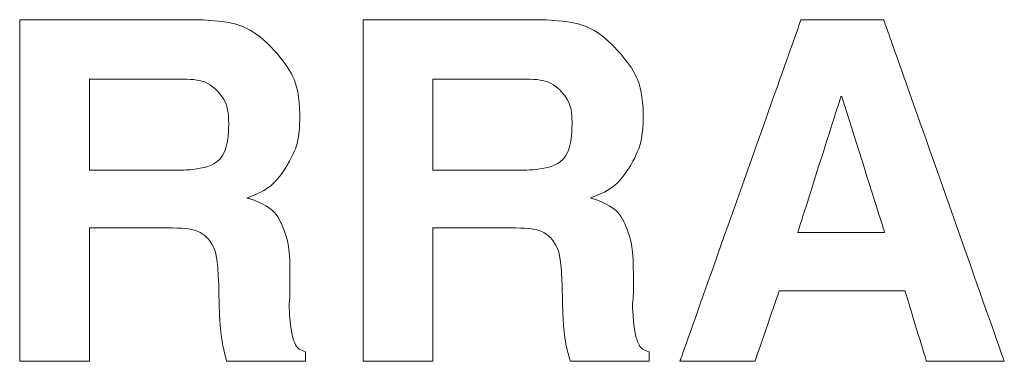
# Model space of a CAD drawing. Header units: millimetres. Extents: x 262469 to 275208, y -32539 to 9411.
# Tile 279 of 428: x 269159 to 269191, y -13385 to -13374. Entities that reach past the tile are written whole.
import ezdxf

# ---------------------------------------------------------------- set-up
doc = ezdxf.new("R2010")
doc.units = ezdxf.units.MM
doc.header["$LTSCALE"] = 100
doc.layers.add('$ IE_TELETECHNIKA', color=5, linetype='Continuous', lineweight=30)

msp = doc.modelspace()

# ---------------------------------------------------------------- linework, layer by layer
at = {"layer": '$ IE_TELETECHNIKA', "color": 7, "linetype": 'Continuous', "lineweight": 5}
for points in [[(269159.185, -13384.815), (269159.185, -13384.811), (269159.185, -13384.799), (269159.185, -13384.778), (269159.185, -13384.75), (269159.185, -13384.714), (269159.185, -13384.671), (269159.185, -13384.562), (269159.185, -13384.426), (269159.185, -13384.264), (269159.185, -13384.077), (269159.185, -13383.867), (269159.185, -13383.636), (269159.185, -13383.385), (269159.185, -13383.115), (269159.185, -13382.828), (269159.185, -13382.525), (269159.185, -13382.209), (269159.185, -13381.88), (269159.185, -13381.54), (269159.185, -13381.191), (269159.185, -13380.834), (269159.185, -13380.101), (269159.185, -13378.607), (269159.185, -13377.87), (269159.185, -13377.156), (269159.185, -13376.811), (269159.185, -13376.476), (269159.185, -13376.153), (269159.185, -13375.843), (269159.185, -13375.548), (269159.185, -13375.269), (269159.185, -13375.007), (269159.185, -13374.766), (269159.185, -13374.544), (269159.185, -13374.345), (269159.185, -13374.17), (269159.185, -13374.02), (269159.185, -13373.897), (269159.185, -13373.846), (269159.185, -13373.803), (269159.185, -13373.766), (269159.185, -13373.738), (269159.185, -13373.717), (269159.185, -13373.704), (269159.19, -13373.7), (269159.206, -13373.7), (269159.238, -13373.7), (269159.294, -13373.7), (269159.332, -13373.7), (269159.378, -13373.7), (269159.433, -13373.7), (269159.498, -13373.7), (269159.573, -13373.7), (269159.659, -13373.7), (269159.757, -13373.7), (269159.868, -13373.7), (269159.992, -13373.7), (269160.13, -13373.7), (269160.283, -13373.7), (269160.452, -13373.7), (269160.637, -13373.7), (269160.839, -13373.7), (269161.055, -13373.7), (269161.283, -13373.7), (269161.52, -13373.7), (269161.765, -13373.7), (269162.773, -13373.7), (269163.261, -13373.7), (269163.493, -13373.7), (269163.714, -13373.7), (269163.922, -13373.7), (269164.114, -13373.7), (269164.288, -13373.7), (269164.442, -13373.7), (269164.574, -13373.7), (269164.68, -13373.7), (269164.759, -13373.7), (269164.788, -13373.7), (269164.809, -13373.7), (269164.823, -13373.7), (269164.827, -13373.7), (269164.831, -13373.7), (269164.856, -13373.7), (269164.904, -13373.701), (269164.973, -13373.702), (269165.059, -13373.705), (269165.161, -13373.709), (269165.274, -13373.715), (269165.398, -13373.723), (269165.661, -13373.747), (269165.93, -13373.784), (269166.19, -13373.839), (269166.318, -13373.877), (269166.447, -13373.924), (269166.576, -13373.982), (269166.707, -13374.053), (269166.841, -13374.139), (269166.98, -13374.24), (269167.123, -13374.359), (269167.272, -13374.497), (269167.349, -13374.574), (269167.389, -13374.614), (269167.394, -13374.62), (269167.394, -13374.62), (269167.394, -13374.62), (269167.404, -13374.63), (269167.426, -13374.654), (269167.459, -13374.69), (269167.5, -13374.737), (269167.55, -13374.793), (269167.605, -13374.858), (269167.665, -13374.931), (269167.791, -13375.093), (269167.916, -13375.27), (269168.028, -13375.457), (269168.078, -13375.557), (269168.124, -13375.666), (269168.166, -13375.783), (269168.203, -13375.912), (269168.234, -13376.055), (269168.261, -13376.212), (269168.282, -13376.387), (269168.297, -13376.582), (269168.306, -13376.797), (269168.306, -13376.807), (269168.306, -13376.807), (269168.306, -13376.807), (269168.306, -13376.809), (269168.306, -13376.814), (269168.306, -13376.834), (269168.305, -13376.867), (269168.304, -13376.911), (269168.303, -13376.965), (269168.297, -13377.094), (269168.287, -13377.244), (269168.271, -13377.403), (269168.248, -13377.562), (269168.212, -13377.724), (269168.158, -13377.898), (269168.121, -13377.991), (269168.078, -13378.09), (269168.026, -13378.195), (269167.966, -13378.308), (269167.896, -13378.43), (269167.877, -13378.462), (269167.873, -13378.469), (269167.873, -13378.469), (269167.873, -13378.469), (269167.871, -13378.472), (269167.863, -13378.485), (269167.849, -13378.507), (269167.829, -13378.538), (269167.804, -13378.576), (269167.74, -13378.67), (269167.661, -13378.777), (269167.57, -13378.89), (269167.471, -13378.999), (269167.356, -13379.103), (269167.29, -13379.154), (269167.215, -13379.205), (269167.131, -13379.256), (269167.036, -13379.307), (269166.929, -13379.359), (269166.809, -13379.412), (269166.674, -13379.466), (269166.6, -13379.493), (269166.59, -13379.497), (269166.59, -13379.497), (269166.59, -13379.497), (269166.591, -13379.497), (269166.604, -13379.502), (269166.628, -13379.51), (269166.662, -13379.522), (269166.706, -13379.537), (269166.814, -13379.577), (269166.94, -13379.628), (269167.072, -13379.687), (269167.199, -13379.752), (269167.317, -13379.828), (269167.427, -13379.922), (269167.48, -13379.978), (269167.532, -13380.041), (269167.582, -13380.113), (269167.631, -13380.194), (269167.679, -13380.286), (269167.703, -13380.336), (269167.715, -13380.362), (269167.718, -13380.371), (269167.719, -13380.371), (269167.721, -13380.377), (269167.728, -13380.392), (269167.737, -13380.415), (269167.75, -13380.446), (269167.781, -13380.526), (269167.817, -13380.626), (269167.854, -13380.742), (269167.89, -13380.868), (269167.92, -13381.007), (269167.934, -13381.086), (269167.946, -13381.173), (269167.956, -13381.27), (269167.965, -13381.377), (269167.972, -13381.498), (269167.977, -13381.634), (269167.98, -13381.786), (269167.981, -13381.955), (269167.981, -13381.966), (269167.981, -13381.971), (269167.981, -13381.971), (269167.981, -13381.971), (269167.981, -13381.971), (269167.981, -13381.971), (269167.981, -13381.976), (269167.981, -13381.988), (269167.981, -13382.012), (269167.981, -13382.052), (269167.981, -13382.113), (269167.981, -13382.19), (269167.981, -13382.349), (269167.981, -13382.407), (269167.981, -13382.425), (269167.981, -13382.434), (269167.981, -13382.441), (269167.981, -13382.465), (269167.981, -13382.502), (269167.98, -13382.549), (269167.973, -13382.755), (269167.962, -13382.863), (269167.954, -13382.925), (269167.951, -13382.941), (269167.95, -13382.945), (269167.951, -13382.956), (269167.952, -13382.977), (269167.953, -13383.007), (269167.957, -13383.09), (269167.963, -13383.195), (269167.97, -13383.312), (269167.988, -13383.547), (269168.016, -13383.772), (269168.038, -13383.888), (269168.067, -13384.01), (269168.075, -13384.041), (269168.08, -13384.058), (269168.082, -13384.065), (269168.082, -13384.065), (269168.083, -13384.069), (269168.089, -13384.091), (269168.101, -13384.128), (269168.119, -13384.176), (269168.166, -13384.284), (269168.196, -13384.334), (269168.233, -13384.379), (269168.282, -13384.421), (269168.348, -13384.457), (269168.433, -13384.49), (269168.484, -13384.504), (269168.491, -13384.506), (269168.491, -13384.506), (269168.491, -13384.506), (269168.491, -13384.512), (269168.491, -13384.524), (269168.491, -13384.545), (269168.491, -13384.578), (269168.491, -13384.624), (269168.491, -13384.733), (269168.491, -13384.779), (269168.491, -13384.808), (269168.491, -13384.815), (269168.483, -13384.815), (269168.47, -13384.815), (269168.446, -13384.815), (269168.409, -13384.815), (269168.357, -13384.815), (269168.286, -13384.815), (269168.195, -13384.815), (269168.079, -13384.815), (269167.936, -13384.815), (269167.854, -13384.815), (269167.764, -13384.815), (269167.565, -13384.815), (269167.347, -13384.815), (269167.119, -13384.815), (269166.666, -13384.815), (269166.457, -13384.815), (269166.272, -13384.815), (269166.19, -13384.815), (269166.118, -13384.815), (269166.055, -13384.815), (269166.004, -13384.815), (269165.964, -13384.815), (269165.938, -13384.815), (269165.926, -13384.815), (269165.925, -13384.815), (269165.92, -13384.797), (269165.909, -13384.758), (269165.894, -13384.703), (269165.876, -13384.636), (269165.838, -13384.49), (269165.804, -13384.339), (269165.787, -13384.253), (269165.771, -13384.156), (269165.755, -13384.05), (269165.754, -13384.039), (269165.75, -13384.011), (269165.744, -13383.969), (269165.73, -13383.86), (269165.717, -13383.741), (269165.711, -13383.675), (269165.705, -13383.6), (269165.699, -13383.513), (269165.694, -13383.41), (269165.693, -13383.401), (269165.693, -13383.4), (269165.693, -13383.399), (269165.693, -13383.392), (269165.692, -13383.367), (269165.69, -13383.328), (269165.688, -13383.278), (269165.683, -13383.159), (269165.68, -13383.095), (269165.678, -13383.021), (269165.676, -13382.934), (269165.673, -13382.828), (269165.671, -13382.698), (269165.67, -13382.666), (269165.67, -13382.665), (269165.67, -13382.658), (269165.669, -13382.629), (269165.668, -13382.581), (269165.666, -13382.457), (269165.662, -13382.326), (269165.657, -13382.199), (269165.649, -13382.059), (269165.647, -13382.04), (269165.647, -13382.032), (269165.646, -13382.021), (269165.645, -13381.999), (269165.644, -13381.967), (269165.642, -13381.926), (269165.639, -13381.877), (269165.63, -13381.763), (269165.603, -13381.504), (269165.582, -13381.379), (269165.553, -13381.259), (269165.51, -13381.14), (269165.45, -13381.02), (269165.37, -13380.896), (269165.322, -13380.834), (269165.32, -13380.831), (269165.301, -13380.81), (269165.265, -13380.774), (269165.212, -13380.727), (269165.145, -13380.676), (269165.063, -13380.624), (269164.966, -13380.578), (269164.908, -13380.558), (269164.842, -13380.539), (269164.765, -13380.522), (269164.675, -13380.508), (269164.571, -13380.495), (269164.451, -13380.485), (269164.312, -13380.478), (269164.154, -13380.473), (269163.973, -13380.471), (269163.949, -13380.471), (269163.937, -13380.471), (269163.931, -13380.471), (269163.931, -13380.471), (269163.931, -13380.471), (269163.921, -13380.471), (269163.907, -13380.471), (269163.882, -13380.471), (269163.844, -13380.471), (269163.791, -13380.471), (269163.719, -13380.471), (269163.627, -13380.471), (269163.511, -13380.471), (269163.369, -13380.471), (269163.198, -13380.471), (269163.002, -13380.471), (269162.79, -13380.471), (269162.57, -13380.471), (269162.348, -13380.471), (269162.135, -13380.471), (269161.937, -13380.471), (269161.763, -13380.471), (269161.687, -13380.471), (269161.621, -13380.471), (269161.564, -13380.471), (269161.518, -13380.471), (269161.485, -13380.471), (269161.464, -13380.471), (269161.457, -13380.471), (269161.457, -13380.471), (269161.457, -13380.484), (269161.457, -13380.505), (269161.457, -13380.544), (269161.457, -13380.604), (269161.457, -13380.689), (269161.457, -13380.744), (269161.457, -13380.806), (269161.457, -13380.878), (269161.457, -13380.958), (269161.457, -13381.049), (269161.457, -13381.151), (269161.457, -13381.264), (269161.457, -13381.388), (269161.457, -13381.525), (269161.457, -13381.675), (269161.457, -13381.837), (269161.457, -13382.009), (269161.457, -13382.375), (269161.457, -13382.76), (269161.457, -13383.149), (269161.457, -13383.529), (269161.457, -13383.711), (269161.457, -13383.885), (269161.457, -13384.05), (269161.457, -13384.203), (269161.457, -13384.344), (269161.457, -13384.469), (269161.457, -13384.578), (269161.457, -13384.668), (269161.457, -13384.739), (269161.457, -13384.787), (269161.457, -13384.812), (269161.457, -13384.815), (269161.453, -13384.815), (269161.443, -13384.815), (269161.425, -13384.815), (269161.397, -13384.815), (269161.356, -13384.815), (269161.3, -13384.815), (269161.225, -13384.815), (269161.13, -13384.815), (269161.012, -13384.815), (269160.869, -13384.815), (269160.7, -13384.815), (269160.512, -13384.815), (269160.313, -13384.815), (269159.908, -13384.815), (269159.718, -13384.815), (269159.546, -13384.815), (269159.469, -13384.815), (269159.399, -13384.815), (269159.337, -13384.815), (269159.285, -13384.815), (269159.242, -13384.815), (269159.211, -13384.815), (269159.191, -13384.815)], [(269170.362, -13384.815), (269170.362, -13384.811), (269170.362, -13384.799), (269170.362, -13384.778), (269170.362, -13384.75), (269170.362, -13384.714), (269170.362, -13384.671), (269170.362, -13384.562), (269170.362, -13384.426), (269170.362, -13384.264), (269170.362, -13384.077), (269170.362, -13383.867), (269170.362, -13383.636), (269170.362, -13383.385), (269170.362, -13383.115), (269170.362, -13382.828), (269170.362, -13382.525), (269170.362, -13382.209), (269170.362, -13381.88), (269170.362, -13381.54), (269170.362, -13381.191), (269170.362, -13380.834), (269170.362, -13380.101), (269170.362, -13378.607), (269170.362, -13377.87), (269170.362, -13377.156), (269170.362, -13376.811), (269170.362, -13376.476), (269170.362, -13376.153), (269170.362, -13375.843), (269170.362, -13375.548), (269170.362, -13375.269), (269170.362, -13375.007), (269170.362, -13374.766), (269170.362, -13374.544), (269170.362, -13374.345), (269170.362, -13374.17), (269170.362, -13374.02), (269170.362, -13373.897), (269170.362, -13373.846), (269170.362, -13373.803), (269170.362, -13373.766), (269170.362, -13373.738), (269170.362, -13373.717), (269170.362, -13373.704), (269170.367, -13373.7), (269170.383, -13373.7), (269170.415, -13373.7), (269170.471, -13373.7), (269170.509, -13373.7), (269170.555, -13373.7), (269170.61, -13373.7), (269170.675, -13373.7), (269170.75, -13373.7), (269170.836, -13373.7), (269170.934, -13373.7), (269171.045, -13373.7), (269171.169, -13373.7), (269171.307, -13373.7), (269171.46, -13373.7), (269171.629, -13373.7), (269171.814, -13373.7), (269172.016, -13373.7), (269172.232, -13373.7), (269172.46, -13373.7), (269172.698, -13373.7), (269172.943, -13373.7), (269173.95, -13373.7), (269174.438, -13373.7), (269174.671, -13373.7), (269174.892, -13373.7), (269175.099, -13373.7), (269175.291, -13373.7), (269175.466, -13373.7), (269175.62, -13373.7), (269175.751, -13373.7), (269175.857, -13373.7), (269175.937, -13373.7), (269175.965, -13373.7), (269175.987, -13373.7), (269176, -13373.7), (269176.005, -13373.7), (269176.008, -13373.7), (269176.033, -13373.7), (269176.081, -13373.701), (269176.15, -13373.702), (269176.237, -13373.705), (269176.338, -13373.709), (269176.452, -13373.715), (269176.575, -13373.723), (269176.839, -13373.747), (269177.107, -13373.784), (269177.367, -13373.839), (269177.496, -13373.877), (269177.624, -13373.924), (269177.753, -13373.982), (269177.884, -13374.053), (269178.019, -13374.139), (269178.157, -13374.24), (269178.3, -13374.359), (269178.449, -13374.497), (269178.527, -13374.574), (269178.566, -13374.614), (269178.571, -13374.62), (269178.571, -13374.62), (269178.571, -13374.62), (269178.581, -13374.63), (269178.603, -13374.654), (269178.636, -13374.69), (269178.678, -13374.737), (269178.727, -13374.793), (269178.782, -13374.858), (269178.842, -13374.931), (269178.968, -13375.093), (269179.093, -13375.27), (269179.205, -13375.457), (269179.255, -13375.557), (269179.301, -13375.666), (269179.343, -13375.783), (269179.38, -13375.912), (269179.412, -13376.055), (269179.438, -13376.212), (269179.459, -13376.387), (269179.474, -13376.582), (269179.483, -13376.797), (269179.483, -13376.807), (269179.483, -13376.807), (269179.483, -13376.807), (269179.483, -13376.809), (269179.483, -13376.814), (269179.483, -13376.834), (269179.482, -13376.867), (269179.482, -13376.911), (269179.48, -13376.965), (269179.474, -13377.094), (269179.464, -13377.244), (269179.449, -13377.403), (269179.426, -13377.562), (269179.39, -13377.724), (269179.335, -13377.898), (269179.298, -13377.991), (269179.255, -13378.09), (269179.203, -13378.195), (269179.143, -13378.308), (269179.073, -13378.43), (269179.054, -13378.462), (269179.05, -13378.469), (269179.05, -13378.469), (269179.05, -13378.469), (269179.049, -13378.472), (269179.041, -13378.485), (269179.026, -13378.507), (269179.007, -13378.538), (269178.981, -13378.576), (269178.917, -13378.67), (269178.838, -13378.777), (269178.748, -13378.89), (269178.648, -13378.999), (269178.534, -13379.103), (269178.467, -13379.154), (269178.392, -13379.205), (269178.308, -13379.256), (269178.214, -13379.307), (269178.107, -13379.359), (269177.986, -13379.412), (269177.851, -13379.466), (269177.777, -13379.493), (269177.768, -13379.497), (269177.767, -13379.497), (269177.767, -13379.497), (269177.768, -13379.497), (269177.781, -13379.502), (269177.805, -13379.51), (269177.84, -13379.522), (269177.883, -13379.537), (269177.991, -13379.577), (269178.117, -13379.628), (269178.249, -13379.687), (269178.376, -13379.752), (269178.494, -13379.828), (269178.605, -13379.922), (269178.657, -13379.978), (269178.709, -13380.041), (269178.759, -13380.113), (269178.808, -13380.194), (269178.856, -13380.286), (269178.88, -13380.336), (269178.892, -13380.362), (269178.896, -13380.371), (269178.896, -13380.371), (269178.899, -13380.377), (269178.905, -13380.392), (269178.915, -13380.415), (269178.927, -13380.446), (269178.958, -13380.526), (269178.994, -13380.626), (269179.032, -13380.742), (269179.067, -13380.868), (269179.098, -13381.007), (269179.111, -13381.086), (269179.123, -13381.173), (269179.133, -13381.27), (269179.142, -13381.377), (269179.149, -13381.498), (269179.154, -13381.634), (269179.157, -13381.786), (269179.158, -13381.955), (269179.158, -13381.966), (269179.158, -13381.971), (269179.158, -13381.971), (269179.158, -13381.971), (269179.158, -13381.971), (269179.158, -13381.971), (269179.158, -13381.976), (269179.158, -13381.988), (269179.158, -13382.012), (269179.158, -13382.052), (269179.158, -13382.113), (269179.158, -13382.19), (269179.158, -13382.349), (269179.158, -13382.407), (269179.158, -13382.425), (269179.158, -13382.434), (269179.158, -13382.441), (269179.158, -13382.465), (269179.158, -13382.502), (269179.158, -13382.549), (269179.151, -13382.755), (269179.14, -13382.863), (269179.131, -13382.925), (269179.128, -13382.941), (269179.128, -13382.945), (269179.128, -13382.956), (269179.129, -13382.977), (269179.13, -13383.007), (269179.134, -13383.09), (269179.14, -13383.195), (269179.147, -13383.312), (269179.165, -13383.547), (269179.194, -13383.772), (269179.215, -13383.888), (269179.244, -13384.01), (269179.252, -13384.041), (269179.257, -13384.058), (269179.259, -13384.065), (269179.259, -13384.065), (269179.26, -13384.069), (269179.267, -13384.091), (269179.279, -13384.128), (269179.296, -13384.176), (269179.343, -13384.284), (269179.373, -13384.334), (269179.411, -13384.379), (269179.46, -13384.421), (269179.525, -13384.457), (269179.61, -13384.49), (269179.661, -13384.504), (269179.669, -13384.506), (269179.669, -13384.506), (269179.669, -13384.506), (269179.669, -13384.512), (269179.669, -13384.524), (269179.669, -13384.545), (269179.669, -13384.578), (269179.669, -13384.624), (269179.669, -13384.733), (269179.669, -13384.779), (269179.669, -13384.808), (269179.669, -13384.815), (269179.66, -13384.815), (269179.647, -13384.815), (269179.623, -13384.815), (269179.587, -13384.815), (269179.534, -13384.815), (269179.464, -13384.815), (269179.372, -13384.815), (269179.256, -13384.815), (269179.113, -13384.815), (269179.031, -13384.815), (269178.941, -13384.815), (269178.742, -13384.815), (269178.524, -13384.815), (269178.296, -13384.815), (269177.843, -13384.815), (269177.634, -13384.815), (269177.449, -13384.815), (269177.367, -13384.815), (269177.295, -13384.815), (269177.232, -13384.815), (269177.181, -13384.815), (269177.141, -13384.815), (269177.115, -13384.815), (269177.103, -13384.815), (269177.102, -13384.815), (269177.097, -13384.797), (269177.086, -13384.758), (269177.071, -13384.703), (269177.053, -13384.636), (269177.015, -13384.49), (269176.981, -13384.339), (269176.964, -13384.253), (269176.948, -13384.156), (269176.932, -13384.05), (269176.931, -13384.039), (269176.927, -13384.011), (269176.921, -13383.969), (269176.908, -13383.86), (269176.894, -13383.741), (269176.888, -13383.675), (269176.882, -13383.6), (269176.877, -13383.513), (269176.871, -13383.41), (269176.871, -13383.401), (269176.871, -13383.4), (269176.87, -13383.399), (269176.87, -13383.392), (269176.869, -13383.367), (269176.867, -13383.328), (269176.865, -13383.278), (269176.86, -13383.159), (269176.858, -13383.095), (269176.855, -13383.021), (269176.853, -13382.934), (269176.85, -13382.828), (269176.848, -13382.698), (269176.847, -13382.666), (269176.847, -13382.665), (269176.847, -13382.658), (269176.847, -13382.629), (269176.846, -13382.581), (269176.843, -13382.457), (269176.839, -13382.326), (269176.834, -13382.199), (269176.826, -13382.059), (269176.825, -13382.04), (269176.824, -13382.032), (269176.824, -13382.021), (269176.823, -13381.999), (269176.821, -13381.967), (269176.819, -13381.926), (269176.816, -13381.877), (269176.808, -13381.763), (269176.78, -13381.504), (269176.759, -13381.379), (269176.73, -13381.259), (269176.687, -13381.14), (269176.628, -13381.02), (269176.547, -13380.896), (269176.499, -13380.834), (269176.497, -13380.831), (269176.478, -13380.81), (269176.442, -13380.774), (269176.39, -13380.727), (269176.322, -13380.676), (269176.24, -13380.624), (269176.143, -13380.578), (269176.086, -13380.558), (269176.019, -13380.539), (269175.942, -13380.522), (269175.852, -13380.508), (269175.748, -13380.495), (269175.628, -13380.485), (269175.489, -13380.478), (269175.331, -13380.473), (269175.15, -13380.471), (269175.126, -13380.471), (269175.114, -13380.471), (269175.108, -13380.471), (269175.108, -13380.471), (269175.108, -13380.471), (269175.098, -13380.471), (269175.084, -13380.471), (269175.059, -13380.471), (269175.021, -13380.471), (269174.968, -13380.471), (269174.897, -13380.471), (269174.804, -13380.471), (269174.688, -13380.471), (269174.546, -13380.471), (269174.375, -13380.471), (269174.18, -13380.471), (269173.967, -13380.471), (269173.747, -13380.471), (269173.526, -13380.471), (269173.312, -13380.471), (269173.114, -13380.471), (269172.94, -13380.471), (269172.865, -13380.471), (269172.798, -13380.471), (269172.741, -13380.471), (269172.696, -13380.471), (269172.662, -13380.471), (269172.641, -13380.471), (269172.635, -13380.471), (269172.635, -13380.471), (269172.635, -13380.484), (269172.635, -13380.505), (269172.635, -13380.544), (269172.635, -13380.604), (269172.635, -13380.689), (269172.635, -13380.744), (269172.635, -13380.806), (269172.635, -13380.878), (269172.635, -13380.958), (269172.635, -13381.049), (269172.635, -13381.151), (269172.635, -13381.264), (269172.635, -13381.388), (269172.635, -13381.525), (269172.635, -13381.675), (269172.635, -13381.837), (269172.635, -13382.009), (269172.635, -13382.375), (269172.635, -13382.76), (269172.635, -13383.149), (269172.635, -13383.529), (269172.635, -13383.711), (269172.635, -13383.885), (269172.635, -13384.05), (269172.635, -13384.203), (269172.635, -13384.344), (269172.635, -13384.469), (269172.635, -13384.578), (269172.635, -13384.668), (269172.635, -13384.739), (269172.635, -13384.787), (269172.635, -13384.812), (269172.635, -13384.815), (269172.63, -13384.815), (269172.62, -13384.815), (269172.603, -13384.815), (269172.575, -13384.815), (269172.533, -13384.815), (269172.477, -13384.815), (269172.402, -13384.815), (269172.307, -13384.815), (269172.189, -13384.815), (269172.046, -13384.815), (269171.878, -13384.815), (269171.69, -13384.815), (269171.49, -13384.815), (269171.086, -13384.815), (269170.895, -13384.815), (269170.723, -13384.815), (269170.646, -13384.815), (269170.576, -13384.815), (269170.515, -13384.815), (269170.462, -13384.815), (269170.42, -13384.815), (269170.388, -13384.815), (269170.369, -13384.815)], [(269180.674, -13384.815), (269180.676, -13384.807), (269180.685, -13384.783), (269180.699, -13384.744), (269180.718, -13384.69), (269180.742, -13384.622), (269180.771, -13384.54), (269180.805, -13384.445), (269180.843, -13384.338), (269180.885, -13384.218), (269180.932, -13384.086), (269180.983, -13383.943), (269181.037, -13383.789), (269181.095, -13383.626), (269181.157, -13383.452), (269181.222, -13383.27), (269181.289, -13383.078), (269181.36, -13382.879), (269181.434, -13382.672), (269181.588, -13382.237), (269181.751, -13381.778), (269181.921, -13381.298), (269182.097, -13380.802), (269182.277, -13380.294), (269182.645, -13379.257), (269183.012, -13378.221), (269183.192, -13377.713), (269183.368, -13377.217), (269183.538, -13376.737), (269183.701, -13376.278), (269183.856, -13375.843), (269183.929, -13375.636), (269184, -13375.437), (269184.068, -13375.245), (269184.132, -13375.063), (269184.194, -13374.889), (269184.252, -13374.726), (269184.306, -13374.572), (269184.357, -13374.429), (269184.404, -13374.297), (269184.446, -13374.177), (269184.485, -13374.07), (269184.518, -13373.974), (269184.547, -13373.893), (269184.571, -13373.825), (269184.591, -13373.771), (269184.604, -13373.732), (269184.613, -13373.708), (269184.616, -13373.7), (269184.617, -13373.7), (269184.626, -13373.7), (269184.651, -13373.7), (269184.7, -13373.7), (269184.735, -13373.7), (269184.78, -13373.7), (269184.834, -13373.7), (269184.899, -13373.7), (269184.976, -13373.7), (269185.066, -13373.7), (269185.17, -13373.7), (269185.288, -13373.7), (269185.422, -13373.7), (269185.568, -13373.7), (269185.887, -13373.7), (269186.222, -13373.7), (269186.549, -13373.7), (269186.702, -13373.7), (269186.845, -13373.7), (269186.973, -13373.7), (269187.085, -13373.7), (269187.177, -13373.7), (269187.247, -13373.7), (269187.29, -13373.7), (269187.302, -13373.7), (269187.306, -13373.7), (269187.308, -13373.705), (269187.312, -13373.718), (269187.321, -13373.743), (269187.336, -13373.785), (269187.357, -13373.846), (269187.388, -13373.932), (269187.407, -13373.986), (269187.428, -13374.047), (269187.453, -13374.116), (269187.48, -13374.194), (269187.511, -13374.281), (269187.545, -13374.378), (269187.583, -13374.485), (269187.625, -13374.603), (269187.67, -13374.732), (269187.72, -13374.872), (269187.774, -13375.025), (269187.832, -13375.19), (269187.895, -13375.369), (269187.963, -13375.561), (269188.036, -13375.768), (269188.115, -13375.989), (269188.198, -13376.226), (269188.287, -13376.479), (269188.382, -13376.747), (269188.482, -13377.03), (269188.587, -13377.327), (269188.696, -13377.635), (269188.808, -13377.953), (269188.924, -13378.28), (269189.162, -13378.953), (269189.651, -13380.337), (269189.893, -13381.023), (269190.128, -13381.689), (269190.242, -13382.01), (269190.352, -13382.322), (269190.458, -13382.622), (269190.559, -13382.91), (269190.656, -13383.184), (269190.747, -13383.441), (269190.832, -13383.682), (269190.91, -13383.903), (269190.981, -13384.105), (269191.045, -13384.284), (269191.1, -13384.44), (269191.146, -13384.571), (269191.166, -13384.627), (269191.183, -13384.675), (269191.198, -13384.717), (269191.21, -13384.752), (269191.22, -13384.779), (269191.227, -13384.799), (269191.231, -13384.811), (269191.232, -13384.815), (269191.231, -13384.815), (269191.223, -13384.815), (269191.199, -13384.815), (269191.153, -13384.815), (269191.12, -13384.815), (269191.078, -13384.815), (269191.026, -13384.815), (269190.965, -13384.815), (269190.892, -13384.815), (269190.808, -13384.815), (269190.71, -13384.815), (269190.599, -13384.815), (269190.473, -13384.815), (269190.335, -13384.815), (269190.034, -13384.815), (269189.718, -13384.815), (269189.41, -13384.815), (269189.266, -13384.815), (269189.132, -13384.815), (269189.01, -13384.815), (269188.905, -13384.815), (269188.818, -13384.815), (269188.753, -13384.815), (269188.711, -13384.815), (269188.697, -13384.815), (269188.694, -13384.806), (269188.688, -13384.785), (269188.675, -13384.744), (269188.666, -13384.713), (269188.655, -13384.675), (269188.641, -13384.629), (269188.624, -13384.574), (269188.604, -13384.508), (269188.581, -13384.432), (269188.554, -13384.344), (269188.523, -13384.243), (269188.489, -13384.13), (269188.451, -13384.005), (269188.368, -13383.734), (269188.282, -13383.449), (269188.197, -13383.171), (269188.157, -13383.04), (269188.121, -13382.919), (269188.087, -13382.81), (269188.058, -13382.715), (269188.035, -13382.636), (269188.017, -13382.577), (269188.005, -13382.54), (269188.001, -13382.527), (269187.999, -13382.527), (269187.985, -13382.527), (269187.97, -13382.527), (269187.947, -13382.527), (269187.916, -13382.527), (269187.873, -13382.527), (269187.819, -13382.527), (269187.751, -13382.527), (269187.669, -13382.527), (269187.569, -13382.527), (269187.452, -13382.527), (269187.315, -13382.527), (269187.157, -13382.527), (269186.977, -13382.527), (269186.774, -13382.527), (269186.551, -13382.527), (269186.313, -13382.527), (269186.065, -13382.527), (269185.555, -13382.527), (269185.302, -13382.527), (269185.057, -13382.527), (269184.824, -13382.527), (269184.607, -13382.527), (269184.411, -13382.527), (269184.241, -13382.527), (269184.167, -13382.527), (269184.1, -13382.527), (269184.043, -13382.527), (269183.995, -13382.527), (269183.956, -13382.527), (269183.928, -13382.527), (269183.911, -13382.527), (269183.905, -13382.527), (269183.902, -13382.536), (269183.894, -13382.557), (269183.88, -13382.599), (269183.87, -13382.629), (269183.856, -13382.667), (269183.841, -13382.713), (269183.821, -13382.768), (269183.799, -13382.834), (269183.773, -13382.91), (269183.742, -13382.998), (269183.707, -13383.099), (269183.668, -13383.213), (269183.625, -13383.337), (269183.532, -13383.609), (269183.434, -13383.893), (269183.338, -13384.172), (269183.293, -13384.302), (269183.251, -13384.423), (269183.214, -13384.532), (269183.181, -13384.627), (269183.154, -13384.706), (269183.133, -13384.765), (269183.121, -13384.802), (269183.116, -13384.815), (269183.107, -13384.815), (269183.084, -13384.815), (269183.04, -13384.815), (269183.007, -13384.815), (269182.967, -13384.815), (269182.918, -13384.815), (269182.858, -13384.815), (269182.789, -13384.815), (269182.707, -13384.815), (269182.613, -13384.815), (269182.505, -13384.815), (269182.384, -13384.815), (269182.251, -13384.815), (269181.962, -13384.815), (269181.657, -13384.815), (269181.36, -13384.815), (269181.221, -13384.815), (269181.092, -13384.815), (269180.975, -13384.815), (269180.874, -13384.815), (269180.79, -13384.815), (269180.727, -13384.815), (269180.687, -13384.815)], [(269161.457, -13378.6), (269161.462, -13378.6), (269161.476, -13378.6), (269161.498, -13378.6), (269161.529, -13378.6), (269161.567, -13378.6), (269161.613, -13378.6), (269161.724, -13378.6), (269161.859, -13378.6), (269162.015, -13378.6), (269162.187, -13378.6), (269162.372, -13378.6), (269162.767, -13378.6), (269163.172, -13378.6), (269163.37, -13378.6), (269163.558, -13378.6), (269163.735, -13378.6), (269163.897, -13378.6), (269164.039, -13378.6), (269164.159, -13378.6), (269164.252, -13378.6), (269164.288, -13378.6), (269164.316, -13378.6), (269164.335, -13378.6), (269164.346, -13378.6), (269164.355, -13378.6), (269164.386, -13378.6), (269164.44, -13378.598), (269164.514, -13378.595), (269164.605, -13378.59), (269164.708, -13378.581), (269164.822, -13378.569), (269165.064, -13378.531), (269165.186, -13378.505), (269165.304, -13378.472), (269165.416, -13378.431), (269165.519, -13378.381), (269165.614, -13378.318), (269165.7, -13378.238), (269165.776, -13378.139), (269165.842, -13378.017), (269165.87, -13377.947), (269165.896, -13377.869), (269165.918, -13377.785), (269165.938, -13377.693), (269165.954, -13377.592), (269165.967, -13377.483), (269165.977, -13377.366), (269165.984, -13377.239), (269165.987, -13377.102), (269165.987, -13377.067), (269165.987, -13377.057), (269165.987, -13377.054), (269165.987, -13377.054), (269165.987, -13377.054), (269165.987, -13377.045), (269165.987, -13377.027), (269165.986, -13377.001), (269165.983, -13376.928), (269165.977, -13376.835), (269165.967, -13376.731), (269165.951, -13376.625), (269165.927, -13376.521), (269165.889, -13376.414), (269165.831, -13376.3), (269165.793, -13376.24), (269165.747, -13376.175), (269165.694, -13376.107), (269165.631, -13376.034), (269165.628, -13376.031), (269165.619, -13376.021), (269165.585, -13375.986), (269165.532, -13375.937), (269165.463, -13375.879), (269165.382, -13375.819), (269165.289, -13375.764), (269165.178, -13375.716), (269165.112, -13375.696), (269165.037, -13375.678), (269164.951, -13375.663), (269164.852, -13375.651), (269164.739, -13375.641), (269164.61, -13375.635), (269164.463, -13375.632), (269164.424, -13375.632), (269164.413, -13375.632), (269164.41, -13375.632), (269164.41, -13375.632), (269164.41, -13375.632), (269164.399, -13375.632), (269164.38, -13375.632), (269164.348, -13375.632), (269164.299, -13375.632), (269164.23, -13375.632), (269164.136, -13375.632), (269164.079, -13375.632), (269164.014, -13375.632), (269163.942, -13375.632), (269163.861, -13375.632), (269163.771, -13375.632), (269163.672, -13375.632), (269163.563, -13375.632), (269163.447, -13375.632), (269163.193, -13375.632), (269162.647, -13375.632), (269162.375, -13375.632), (269162.12, -13375.632), (269162.001, -13375.632), (269161.891, -13375.632), (269161.79, -13375.632), (269161.7, -13375.632), (269161.622, -13375.632), (269161.557, -13375.632), (269161.507, -13375.632), (269161.474, -13375.632), (269161.458, -13375.632), (269161.457, -13375.632), (269161.457, -13375.634), (269161.457, -13375.64), (269161.457, -13375.655), (269161.457, -13375.682), (269161.457, -13375.725), (269161.457, -13375.787), (269161.457, -13375.873), (269161.457, -13375.986), (269161.457, -13376.054), (269161.457, -13376.129), (269161.457, -13376.214), (269161.457, -13376.307), (269161.457, -13376.41), (269161.457, -13376.521), (269161.457, -13376.768), (269161.457, -13377.035), (269161.457, -13377.588), (269161.457, -13377.851), (269161.457, -13378.092), (269161.457, -13378.2), (269161.457, -13378.298), (269161.457, -13378.384), (269161.457, -13378.459), (269161.457, -13378.519), (269161.457, -13378.563), (269161.457, -13378.591)], [(269172.635, -13378.6), (269172.639, -13378.6), (269172.653, -13378.6), (269172.675, -13378.6), (269172.706, -13378.6), (269172.744, -13378.6), (269172.79, -13378.6), (269172.901, -13378.6), (269173.037, -13378.6), (269173.192, -13378.6), (269173.364, -13378.6), (269173.549, -13378.6), (269173.945, -13378.6), (269174.35, -13378.6), (269174.547, -13378.6), (269174.736, -13378.6), (269174.912, -13378.6), (269175.074, -13378.6), (269175.216, -13378.6), (269175.336, -13378.6), (269175.429, -13378.6), (269175.465, -13378.6), (269175.493, -13378.6), (269175.513, -13378.6), (269175.523, -13378.6), (269175.532, -13378.6), (269175.563, -13378.6), (269175.617, -13378.598), (269175.691, -13378.595), (269175.782, -13378.59), (269175.886, -13378.581), (269175.999, -13378.569), (269176.241, -13378.531), (269176.363, -13378.505), (269176.481, -13378.472), (269176.593, -13378.431), (269176.697, -13378.381), (269176.792, -13378.318), (269176.878, -13378.238), (269176.953, -13378.139), (269177.019, -13378.017), (269177.047, -13377.947), (269177.073, -13377.869), (269177.096, -13377.785), (269177.115, -13377.693), (269177.132, -13377.592), (269177.145, -13377.483), (269177.155, -13377.366), (269177.161, -13377.239), (269177.164, -13377.102), (269177.164, -13377.067), (269177.164, -13377.057), (269177.164, -13377.054), (269177.164, -13377.054), (269177.164, -13377.054), (269177.164, -13377.045), (269177.164, -13377.027), (269177.163, -13377.001), (269177.161, -13376.928), (269177.155, -13376.835), (269177.144, -13376.731), (269177.129, -13376.625), (269177.105, -13376.521), (269177.066, -13376.414), (269177.008, -13376.3), (269176.97, -13376.24), (269176.924, -13376.175), (269176.871, -13376.107), (269176.809, -13376.034), (269176.806, -13376.031), (269176.797, -13376.021), (269176.763, -13375.986), (269176.71, -13375.937), (269176.641, -13375.879), (269176.559, -13375.819), (269176.466, -13375.764), (269176.356, -13375.716), (269176.29, -13375.696), (269176.214, -13375.678), (269176.128, -13375.663), (269176.029, -13375.651), (269175.916, -13375.641), (269175.787, -13375.635), (269175.64, -13375.632), (269175.601, -13375.632), (269175.591, -13375.632), (269175.587, -13375.632), (269175.587, -13375.632), (269175.587, -13375.632), (269175.576, -13375.632), (269175.557, -13375.632), (269175.526, -13375.632), (269175.477, -13375.632), (269175.407, -13375.632), (269175.313, -13375.632), (269175.256, -13375.632), (269175.191, -13375.632), (269175.119, -13375.632), (269175.038, -13375.632), (269174.948, -13375.632), (269174.849, -13375.632), (269174.741, -13375.632), (269174.624, -13375.632), (269174.371, -13375.632), (269173.824, -13375.632), (269173.553, -13375.632), (269173.297, -13375.632), (269173.178, -13375.632), (269173.068, -13375.632), (269172.967, -13375.632), (269172.877, -13375.632), (269172.799, -13375.632), (269172.734, -13375.632), (269172.685, -13375.632), (269172.651, -13375.632), (269172.636, -13375.632), (269172.635, -13375.632), (269172.635, -13375.634), (269172.635, -13375.64), (269172.635, -13375.655), (269172.635, -13375.682), (269172.635, -13375.725), (269172.635, -13375.787), (269172.635, -13375.873), (269172.635, -13375.986), (269172.635, -13376.054), (269172.635, -13376.129), (269172.635, -13376.214), (269172.635, -13376.307), (269172.635, -13376.41), (269172.635, -13376.521), (269172.635, -13376.768), (269172.635, -13377.035), (269172.635, -13377.588), (269172.635, -13377.851), (269172.635, -13378.092), (269172.635, -13378.2), (269172.635, -13378.298), (269172.635, -13378.384), (269172.635, -13378.459), (269172.635, -13378.519), (269172.635, -13378.563), (269172.635, -13378.591)], [(269185.914, -13376.204), (269185.91, -13376.217), (269185.899, -13376.254), (269185.88, -13376.313), (269185.854, -13376.394), (269185.822, -13376.494), (269185.785, -13376.612), (269185.742, -13376.746), (269185.695, -13376.895), (269185.643, -13377.057), (269185.588, -13377.23), (269185.53, -13377.412), (269185.469, -13377.603), (269185.342, -13378.003), (269185.211, -13378.415), (269185.08, -13378.827), (269184.953, -13379.227), (269184.892, -13379.417), (269184.834, -13379.6), (269184.779, -13379.773), (269184.727, -13379.935), (269184.68, -13380.083), (269184.637, -13380.218), (269184.6, -13380.335), (269184.568, -13380.436), (269184.542, -13380.516), (269184.523, -13380.576), (269184.512, -13380.613), (269184.507, -13380.626), (269184.509, -13380.626), (269184.519, -13380.626), (269184.545, -13380.626), (269184.567, -13380.626), (269184.596, -13380.626), (269184.633, -13380.626), (269184.68, -13380.626), (269184.737, -13380.626), (269184.806, -13380.626), (269184.887, -13380.626), (269184.981, -13380.626), (269185.09, -13380.626), (269185.215, -13380.626), (269185.355, -13380.626), (269185.509, -13380.626), (269185.673, -13380.626), (269185.845, -13380.626), (269186.197, -13380.626), (269186.541, -13380.626), (269186.702, -13380.626), (269186.852, -13380.626), (269186.987, -13380.626), (269187.105, -13380.626), (269187.201, -13380.626), (269187.274, -13380.626), (269187.321, -13380.626), (269187.332, -13380.626), (269187.337, -13380.626), (269187.336, -13380.623), (269187.331, -13380.608), (269187.326, -13380.592), (269187.318, -13380.567), (269187.307, -13380.533), (269187.293, -13380.487), (269187.275, -13380.429), (269187.252, -13380.356), (269187.224, -13380.266), (269187.19, -13380.159), (269187.15, -13380.033), (269187.104, -13379.885), (269187.05, -13379.715), (269186.989, -13379.52), (269186.92, -13379.301), (269186.844, -13379.06), (269186.763, -13378.804), (269186.679, -13378.536), (269186.506, -13377.985), (269186.42, -13377.712), (269186.337, -13377.448), (269186.257, -13377.196), (269186.184, -13376.962), (269186.117, -13376.751), (269186.087, -13376.655), (269186.059, -13376.567), (269186.034, -13376.487), (269186.012, -13376.415), (269185.992, -13376.353), (269185.976, -13376.301), (269185.963, -13376.26), (269185.953, -13376.229), (269185.947, -13376.211), (269185.945, -13376.204), (269185.938, -13376.204)]]:
    msp.add_lwpolyline(points, close=True, dxfattribs=at)

doc.saveas('drawing.dxf')
